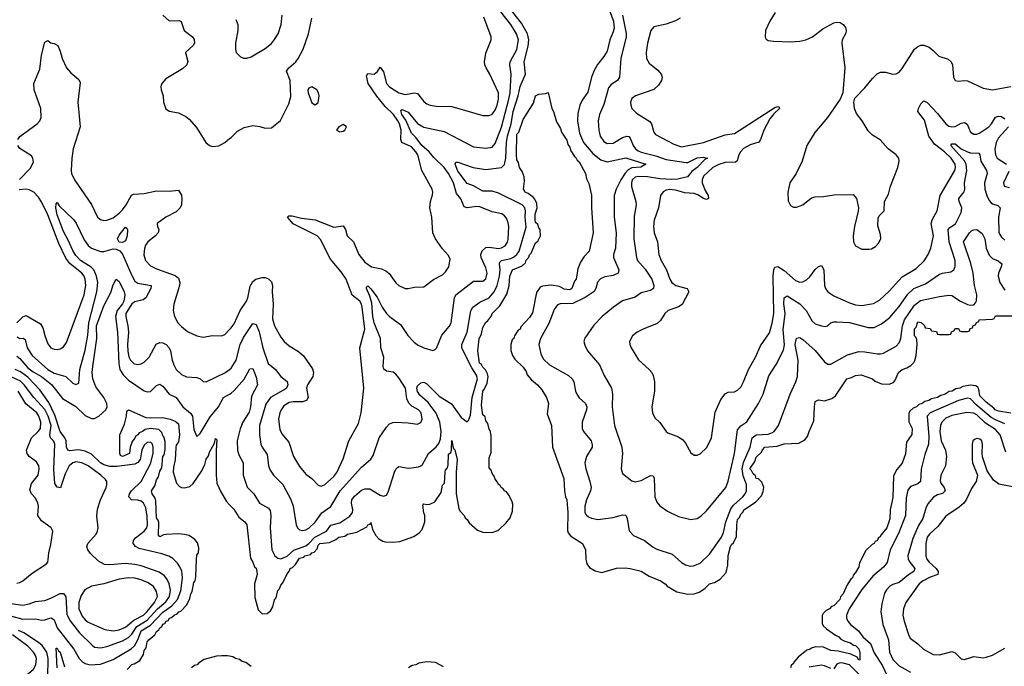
# Model space of a CAD drawing. Header units: inches. Extents: x 1682530 to 1839546, y 640742 to 791647.
# Tile 361 of 656: x 1738649 to 1744987, y 724400 to 728560. Entities that reach past the tile are written whole.
import ezdxf

# ---------------------------------------------------------------- set-up
doc = ezdxf.new("R2010")
doc.units = ezdxf.units.IN
doc.header["$MEASUREMENT"] = 0
doc.layers.add('B7732', color=7, linetype='Continuous')
doc.layers.add('B7742', color=7, linetype='Continuous')

msp = doc.modelspace()

# ---------------------------------------------------------------- linework, layer by layer
at = {"layer": 'B7732', "color": 5}
for points, elevation in [([(1739569.2, 728589.2), (1739610, 728552), (1739675.6, 728555.6), (1739687.9, 728547.9), (1739708.3, 728490), (1739761.3, 728450), (1739772.3, 728432.3), (1739773.1, 728410), (1739764.9, 728395.1), (1739716, 728350), (1739730.3, 728290.3), (1739724, 728270), (1739696.7, 728243.3), (1739590, 728179.7), (1739564.4, 728150), (1739557.3, 728130), (1739559, 728110), (1739571.7, 728070), (1739574.4, 728030), (1739590, 727986), (1739610, 727970.8), (1739670, 727961.3), (1739717.5, 727937.5), (1739740.4, 727920.4), (1739786.9, 727866.9), (1739846, 727770), (1739870, 727751.8), (1739890, 727744.4), (1739930, 727748.8), (1739969.2, 727770), (1740000, 727794.9)], 620), ([(1738637.1, 727790), (1738650, 727808), (1738760.4, 727890), (1738778.9, 727910), (1738786.6, 727930), (1738784.8, 727990), (1738741.7, 728110), (1738739.5, 728150), (1738778.7, 728241.3), (1738790, 728331.3), (1738810, 728416), (1738830, 728426.8), (1738850, 728410.6), (1738870, 728406.8), (1738893.4, 728393.4), (1738910, 728358), (1738923.1, 728310), (1738950.2, 728250.2), (1738978.3, 728218.3), (1739030, 728174.9), (1739037.1, 728157.1), (1739024, 728030), (1739037.6, 727870), (1738992.5, 727730), (1738983.9, 727670), (1738979.7, 727590), (1738982.8, 727570), (1739001.3, 727530), (1739110.9, 727370.9), (1739150, 727290.4), (1739170, 727273.7), (1739190, 727269.1), (1739210.3, 727270.3), (1739250, 727286.4), (1739290, 727315.6), (1739310, 727337.2), (1739334.6, 727370), (1739369.4, 727430.6), (1739382.1, 727437.9), (1739450, 727441.1), (1739530, 727459.8), (1739610, 727456), (1739670, 727463.7), (1739690, 727430.5), (1739692.8, 727410), (1739690.6, 727370), (1739682.1, 727350), (1739656, 727324), (1739588.5, 727290), (1739534, 727250), (1739535.5, 727230), (1739544.4, 727210), (1739541.1, 727190), (1739523.6, 727170), (1739473, 727130), (1739457.8, 727110), (1739451.3, 727088.7), (1739448.3, 727048.3), (1739459.3, 727010), (1739490, 726975.6), (1739530, 726956.6), (1739650, 726915.4), (1739670, 726897.4), (1739678.6, 726870), (1739678.2, 726850), (1739641.3, 726730), (1739637.5, 726690), (1739645.1, 726650), (1739666.7, 726610), (1739690, 726585.4), (1739730, 726555.2), (1739790, 726527), (1739830, 726518), (1739890, 726528.9), (1739950, 726526.7), (1739970, 726535.8), (1740000, 726566.6)], 580), ([(1738647.8, 727532.2), (1738716.9, 727603.1), (1738737.3, 727642.7), (1738734.2, 727670), (1738723.9, 727683.9), (1738650, 727732.1), (1738637.3, 727750)], 580), ([(1738630.3, 726609.7), (1738670, 726648.4), (1738690, 726657.6), (1738783.1, 726603.1), (1738797.2, 726577.2), (1738810, 726527.7), (1738830, 726475.5), (1738850, 726448.9), (1738870, 726439.6), (1738890, 726437.4), (1738910, 726441.7), (1738930, 726454.4), (1738950, 726483), (1739063.4, 726790), (1739074.1, 726850), (1739070.6, 726890.6), (1739063.2, 726910), (1739048.4, 726930), (1738972.1, 726992.1), (1738945.8, 727025.8), (1738901.3, 727121.3), (1738830, 727305.6), (1738790, 727388.8), (1738770, 727419.3), (1738739.7, 727450), (1738710, 727465.8), (1738690, 727469.8), (1738645.4, 727465.4)], 580), ([(1738630, 726520.4), (1738650, 726509.6), (1738671.5, 726511.5), (1738683, 726503), (1738697.5, 726450), (1738730, 726398.8), (1738830, 726310.6), (1738870, 726285.4), (1738945.5, 726265.5), (1738990, 726222.4), (1739010, 726213), (1739030, 726221), (1739036.3, 726310), (1739070, 726434.4), (1739086.7, 726530), (1739094.1, 726610), (1739146.3, 726810), (1739151.3, 726870), (1739144.1, 726910), (1739126.9, 726950), (1739108, 726968), (1739039.5, 727010), (1739010, 727043.2), (1738990, 727076.2), (1738961.5, 727141.5), (1738930, 727198.5), (1738890, 727305.1), (1738881, 727350), (1738884.4, 727375.6), (1738890, 727384), (1738903.1, 727363.1), (1738995, 727275), (1739011.3, 727251.3), (1739064.1, 727144.1), (1739090, 727107.5), (1739110.2, 727090), (1739170, 727069.6), (1739190, 727069.1), (1739250, 727085.7), (1739270, 727084), (1739293, 727073), (1739311, 727051), (1739370, 726913.4), (1739390, 726878.5), (1739410, 726866.1), (1739494.9, 726850), (1739493.5, 726830), (1739460.2, 726770), (1739442.7, 726757.3), (1739390, 726745.7), (1739370, 726731.5), (1739332.8, 726670), (1739331.9, 726650), (1739345.2, 726590), (1739348.6, 726550), (1739342.1, 726470), (1739344.7, 726424.7), (1739352.2, 726392.2), (1739362.5, 726370), (1739386.2, 726346.2), (1739410, 726341.5), (1739430, 726346), (1739450, 726357.8), (1739481.3, 726390), (1739526.7, 726473.3), (1739550, 726483.6), (1739570, 726480.7), (1739590.7, 726470.7), (1739611.1, 726450), (1739619.8, 726430), (1739629.5, 726370), (1739640, 726340), (1739656.9, 726310), (1739690, 726276.9), (1739722.9, 726262.9), (1739790, 726258.8), (1739810.5, 726250), (1739830, 726232.7), (1739850, 726230.4), (1739970, 726287.6), (1740000, 726310.2)], 560), ([(1738630, 726395.3), (1738650, 726379.6), (1738700.8, 726320.8), (1738735.1, 726295.1), (1738790, 726264.2), (1738853.4, 726213.4), (1738923.8, 726123.8), (1739010, 726071.5), (1739070, 726013.9), (1739110, 725993.7), (1739130, 725995.1), (1739158.4, 726010), (1739202.9, 726050), (1739212.3, 726070), (1739209.4, 726090), (1739190, 726129), (1739138.7, 726198.7), (1739119.6, 726250), (1739116.1, 726290), (1739118.8, 726330), (1739145.9, 726510), (1739144.2, 726590), (1739190, 726719.7), (1739234.7, 726805.3), (1739250, 726854.8), (1739270, 726890.8), (1739290, 726876.3), (1739322.3, 726810), (1739326.3, 726790), (1739319, 726750), (1739310, 726732), (1739276.5, 726690), (1739266.5, 726650), (1739278.5, 726550), (1739287.7, 726347.7), (1739294, 726310), (1739315.8, 726275.8), (1739350, 726241.5), (1739450, 726172.7), (1739470, 726166), (1739490, 726167.4), (1739530, 726207.2), (1739550, 726215.6), (1739570, 726203.2), (1739610, 726151.1), (1739656.5, 726130), (1739698.1, 726070), (1739747.7, 726027.7), (1739761.1, 726010), (1739770, 725924), (1739790, 725878.4), (1739810, 725897.7), (1739875.8, 726004.2), (1739928.6, 726070), (1739961.6, 726130), (1740000, 726151.3)], 540), ([(1738590, 724725.7), (1738670, 724703.2), (1738750, 724706.3), (1738790, 724696.6), (1738810, 724698.1), (1738850, 724712.1), (1738855.8, 724710), (1738870, 724698), (1738890, 724646.5), (1738996.4, 724510), (1739030.9, 724450.9), (1739050, 724430.2), (1739070, 724418.4), (1739100.7, 724410), (1739170, 724413), (1739250, 724442.7), (1739367.2, 724512.8), (1739387.6, 724532.4), (1739409.4, 724570), (1739431.6, 724628.4), (1739490, 724664), (1739570, 724749), (1739627.7, 724790), (1739665.4, 724830), (1739685.1, 724885.1), (1739697.8, 724970), (1739691.6, 725011.6), (1739679.8, 725039.8), (1739664.1, 725064.1), (1739634.1, 725094.1), (1739608.1, 725108.1), (1739563.1, 725123.1), (1739417.7, 725157.7), (1739395, 725170), (1739379, 725190), (1739380.6, 725210), (1739393.4, 725226.6), (1739451, 725270), (1739466.2, 725290), (1739471.9, 725310), (1739470, 725367), (1739460, 725420), (1739444.7, 725450), (1739430, 725461.7), (1739410, 725468), (1739368, 725470), (1739350.6, 725490), (1739356.4, 725510), (1739369.3, 725530), (1739430.5, 725590), (1739490, 725702.8), (1739508.1, 725770), (1739508.9, 725808.9), (1739502.9, 725830), (1739490, 725842.4), (1739470, 725839.4), (1739450, 725823.2), (1739434.6, 725790), (1739425.1, 725730), (1739409.6, 725710.4), (1739390, 725700.9), (1739274.6, 725685.4), (1739230, 725686.5), (1739190, 725697.1), (1739169, 725709), (1739110, 725765.3), (1739070, 725783.4), (1739027, 725793), (1738970, 725786.2), (1738957.6, 725790), (1738950.5, 725810.5), (1738948.6, 725850), (1738939.1, 725870), (1738908.3, 725910), (1738875.9, 726015.9), (1738836.6, 726096.6), (1738778.4, 726178.4), (1738700.2, 726260.2), (1738654.7, 726294.7), (1738618.9, 726310)], 540), ([(1738532.5, 724812.5), (1738670, 724793.6), (1738710, 724801.4), (1738750, 724815.9), (1738810, 724823.2), (1738850, 724837.8), (1738910, 724869.3), (1738930, 724869.1), (1738946.4, 724846.4), (1738952.6, 724732.6), (1738972.7, 724692.7), (1739034.4, 724614.4), (1739115.2, 724535.2), (1739130, 724524), (1739170, 724518.9), (1739210, 724528), (1739310, 724564.2), (1739350, 724585.9), (1739370, 724606.2), (1739403.3, 724656.7), (1739470, 724696.6), (1739536.8, 724770), (1739590, 724814.4), (1739613.8, 724850), (1739619.2, 724890), (1739611.4, 724931.4), (1739598.9, 724958.9), (1739581.4, 724981.4), (1739545.8, 725005.8), (1739430, 725047.4), (1739390, 725056), (1739330, 725060.5), (1739230, 725052.9), (1739195, 725055), (1739155.8, 725075.8), (1739105.2, 725125.2), (1739086.6, 725150), (1739081.1, 725170), (1739087.3, 725190), (1739140.8, 725250), (1739149.8, 725270), (1739153.1, 725290), (1739146.2, 725366.2), (1739150.6, 725410), (1739169.4, 725470.6), (1739204.6, 725550), (1739209.8, 725570), (1739208.8, 725588.8), (1739201.4, 725601.4), (1739172, 725630), (1739088.8, 725690), (1739048.5, 725708.5), (1739010, 725715.1), (1738990, 725709.5), (1738967.1, 725690), (1738942.5, 725637.5), (1738911, 725549), (1738890, 725553.6), (1738876, 725576), (1738868, 725668), (1738875.2, 725830), (1738865.4, 725850), (1738846.4, 725870), (1738842.4, 725890), (1738851.1, 725950), (1738832.3, 726010), (1738810, 726051.9), (1738739.4, 726130), (1738678.4, 726210), (1738653.8, 726233.8), (1738570, 726272.3)], 560), ([(1738630, 724935), (1738650, 724938.8), (1738670, 724949.1), (1738730, 724999.6), (1738821.7, 725058.3), (1738829.6, 725070), (1738833, 725087), (1738836.3, 725130), (1738850, 725184.7), (1738861.6, 725270), (1738852, 725290), (1738790, 725336.9), (1738766, 725370), (1738769.7, 725430), (1738765.1, 725450), (1738750, 725482), (1738724.2, 725510), (1738714.8, 725534.8), (1738724.7, 725575.3), (1738767.6, 725630), (1738774.3, 725670), (1738772.2, 725690), (1738756.6, 725716.6), (1738708.9, 725748.9), (1738696.3, 725770), (1738693.6, 725790), (1738724.6, 725870), (1738767.6, 725910), (1738782.5, 725930), (1738785.7, 725970), (1738773, 726010), (1738760.1, 726030), (1738688.4, 726088.4), (1738637.9, 726170)], 580), ([(1739340.5, 724379.5), (1739370, 724411.4), (1739384.8, 724415.2), (1739421.7, 724438.3), (1739444.7, 724475.3), (1739450, 724500.7), (1739462, 724518), (1739470, 724557.3), (1739479.5, 724570), (1739518.2, 724601.8), (1739530, 724623), (1739545.4, 724634.6), (1739550, 724647.3), (1739564.2, 724655.8), (1739570, 724671.1), (1739584.1, 724675.9), (1739592.7, 724690), (1739604.7, 724695.3), (1739612.7, 724710), (1739625.8, 724714.2), (1739642.9, 724730), (1739662.8, 724737.2), (1739673.2, 724750), (1739685.9, 724754.1), (1739724.2, 724795.8), (1739744.4, 724835.6), (1739750, 724866.8), (1739759.8, 724880.2), (1739770, 724939.1), (1739778.4, 724950), (1739783.5, 724976.5), (1739786.2, 725090), (1739790, 725114), (1739799.6, 725130), (1739801.7, 725161.7), (1739793.8, 725193.8), (1739776.6, 725216.6), (1739740.7, 725240.7), (1739708.8, 725248.8), (1739670, 725252.7), (1739591, 725249), (1739573.7, 725246.3), (1739550, 725232.7), (1739542.8, 725242.8), (1739545.3, 725325.3), (1739541, 725341), (1739530, 725353.2), (1739525, 725465), (1739521, 725481), (1739502.4, 725510), (1739497, 725530), (1739519.2, 725560.8), (1739530, 725600.7), (1739541.7, 725618.3), (1739550, 725655.5), (1739563.9, 725676.1), (1739570, 725750.6), (1739578.8, 725761.2), (1739585.5, 725794.5), (1739585.4, 725845.4), (1739577.1, 725877.1), (1739570, 725883.7), (1739564.1, 725904.1), (1739544.2, 725924.2), (1739490.2, 725929.8), (1739456.5, 725923.5), (1739438.8, 725910), (1739417.3, 725902.7), (1739410.3, 725890), (1739396.7, 725883.3), (1739390, 725867), (1739373.5, 725846.5), (1739360.5, 725810), (1739354.9, 725770), (1739311, 725750), (1739297.2, 725757.2), (1739292.7, 725770), (1739294, 725890), (1739322.5, 725957.5), (1739335.3, 726010), (1739338, 726042), (1739350, 726050.8), (1739461.7, 726001.7), (1739490, 725998), (1739570, 726000.4), (1739618, 725990), (1739650, 725977.6), (1739670, 725960.7), (1739677.6, 725890), (1739670, 725845.2), (1739656.7, 725823.3), (1739653.3, 725806.7), (1739650, 725728), (1739638.8, 725681.2), (1739637.1, 725650), (1739658.8, 725578.8), (1739677.1, 725557.1), (1739690.4, 725550.4), (1739710, 725547.3), (1739743.3, 725556.7), (1739764.9, 725575.1), (1739822, 725658), (1739841, 725699), (1739850, 725733), (1739864.8, 725755.2), (1739870, 725777.3), (1739903.3, 725836.7), (1739910, 725866), (1739918, 725858), (1739913.4, 725790), (1739912.9, 725630), (1739918.4, 725578.4), (1739943.1, 725523.1), (1739979.3, 725459.3), (1740000, 725437.9)], 520), ([(1738630.5, 724310), (1738650, 724326.2), (1738705.3, 724354.7), (1738738.1, 724381.9), (1738753.4, 724410), (1738757, 724450), (1738751.1, 724470), (1738738.3, 724490), (1738701.7, 724530), (1738602.6, 724602.6)], 560), ([(1738606.6, 724090), (1738650, 724111.5), (1738670, 724136.8), (1738702.7, 724210), (1738705.9, 724250), (1738710, 724256.9), (1738730, 724266.8), (1738770, 724265.5), (1738790, 724269.7), (1738810, 724285), (1738819.9, 724300.1), (1738830, 724330.8), (1738832.2, 724450), (1738823.3, 724490), (1738793.2, 724533.2), (1738770, 724553.4), (1738674.8, 724614.8), (1738641, 724630)], 540), ([(1738889.3, 724390), (1738884.2, 724515.8), (1738890, 724517.1), (1738899, 724499), (1738910.2, 724490), (1738937, 724397)], 520), ([(1740000, 724464.8), (1739987.3, 724467.3), (1739950, 724467.7), (1739915.6, 724464.4), (1739836.5, 724443.5), (1739798.8, 724421.2), (1739790.4, 724410), (1739774.1, 724405.9), (1739754, 724390)], 520)]:
    msp.add_lwpolyline(points, dxfattribs=dict(at, elevation=elevation))
for points, elevation in [([(1739310, 727127.3), (1739289.8, 727129.8), (1739279.2, 727150), (1739290, 727174.3), (1739330, 727224.4), (1739339, 727219), (1739343.1, 727210), (1739341.5, 727170), (1739330, 727137)], 560), ([(1739350, 724968.3), (1739290, 724961.5), (1739190, 724930.4), (1739110, 724914.7), (1739068.4, 724891.6), (1739044, 724856), (1739030.1, 724810), (1739029.7, 724769.7), (1739050, 724722.3), (1739070, 724699.3), (1739090, 724685), (1739197.4, 724637.4), (1739250, 724628.8), (1739290, 724634.9), (1739330, 724650.9), (1739384.2, 724695.8), (1739445.7, 724730), (1739470, 724752.5), (1739516.4, 724810), (1739536.1, 724850), (1739530, 724882.3), (1739510, 724913.2), (1739476.6, 724936.6), (1739430, 724956.1), (1739390, 724966.1)], 580)]:
    msp.add_lwpolyline(points, close=True, dxfattribs=dict(at, elevation=elevation))
at = {"layer": 'B7742', "color": 5}
for points, elevation in [([(1740000, 726151.3), (1740010, 726156.8), (1740030, 726173.6), (1740093.3, 726246.7), (1740130, 726313), (1740150, 726315.5), (1740170, 726259.3), (1740178.9, 726210), (1740141.6, 726138.4), (1740135, 726070), (1740125.5, 726034.5), (1740085.8, 725970), (1740067.7, 725927.7), (1740049.4, 725850), (1740051.8, 725790), (1740060.1, 725760.1), (1740087.6, 725710), (1740087, 725630), (1740112.9, 725552.9), (1740155.8, 725510), (1740192.4, 725450), (1740250, 725417.7), (1740262, 725402), (1740265.2, 725370), (1740260.1, 725290), (1740271.2, 725150), (1740291.6, 725110), (1740310, 725095.5), (1740330, 725091.9), (1740370, 725109.6), (1740413.4, 725146.6), (1740490, 725175.7), (1740510, 725189.5), (1740549.5, 725230.5), (1740624, 725270), (1740651.8, 725308.2), (1740710, 725323.8), (1740773.6, 725366.4), (1740790.7, 725390), (1740793.4, 725406.6), (1740785.7, 725450), (1740787.9, 725470), (1740805.1, 725494.9), (1740850, 725532.9), (1740870, 725542), (1740901.7, 725541.7), (1740970, 725502), (1740990, 725494.9), (1741010, 725500.7), (1741020.1, 725519.9), (1741061.6, 725650), (1741070, 725668.4), (1741080.9, 725679.1), (1741090, 725684.9), (1741150, 725675.8), (1741170, 725677.2), (1741215.6, 725684.4), (1741230.7, 725689.3), (1741241.1, 725698.9), (1741280.4, 725770), (1741330, 725812.1), (1741346.3, 725833.7), (1741357, 725863), (1741362.6, 725910), (1741354.2, 725970), (1741330, 726028.4), (1741278, 726098), (1741223.9, 726143.9), (1741209, 726169), (1741205.6, 726190), (1741210, 726204.1), (1741230, 726223.8), (1741250, 726229.1), (1741270, 726217.6), (1741350, 726137.1), (1741428.6, 726088.6), (1741490, 726001.1), (1741530, 725972.7), (1741538.9, 725981.1), (1741550, 726014.8), (1741560.8, 726130), (1741594.8, 726250), (1741590, 726272.6), (1741559.3, 726319.3), (1741503.8, 726430), (1741495.7, 726450), (1741495.2, 726470), (1741530.3, 726550), (1741552.3, 726687.7), (1741566.5, 726710), (1741610, 726742.8), (1741670, 726771.6), (1741703.1, 726810), (1741722.3, 726850), (1741738.3, 726910), (1741742.6, 726950), (1741736.4, 726990), (1741740.5, 726999.5), (1741749.9, 727010.1), (1741810, 727023.3), (1741828.1, 727031.9), (1741850, 727048.8), (1741863, 727070), (1741910, 727224.9), (1741901.9, 727290), (1741905.8, 727330), (1741900.9, 727350), (1741883.4, 727370), (1741730, 727444.8), (1741690, 727456.7), (1741630, 727457.4), (1741570.9, 727490.9), (1741530, 727506.9), (1741470, 727586.3), (1741451.5, 727630), (1741456.5, 727643.5), (1741470, 727644.6), (1741568.9, 727608.9), (1741650, 727595.6), (1741750, 727608.3), (1741770, 727628.9), (1741778.5, 727670), (1741781.8, 727770), (1741787.9, 727810), (1741812.1, 727890), (1741825.6, 727970), (1741857.9, 728070), (1741871, 728130), (1741905.4, 728210), (1741895.9, 728290), (1741921.9, 728390), (1741926.7, 728430), (1741918.1, 728470), (1741878.3, 728538.3), (1741798.9, 728638.9)], 540), ([(1740000, 726310.2), (1740010, 726317.8), (1740042.5, 726370), (1740068.1, 726470), (1740090, 726516.5), (1740150, 726605.2), (1740170, 726598.3), (1740191, 726551), (1740214.2, 726450), (1740249.2, 726349.2), (1740295.8, 726310), (1740330, 726264.2), (1740370, 726232.9), (1740375.3, 726210), (1740367.3, 726190), (1740357.3, 726182.7), (1740263.9, 726130), (1740234, 726086), (1740193.4, 725950), (1740192.8, 725890), (1740201.3, 725830), (1740209.4, 725810), (1740242.3, 725762.3), (1740250.2, 725690.2), (1740261.2, 725661.2), (1740282.3, 725630), (1740343.1, 725570), (1740393.8, 725473.8), (1740409.3, 725429.3), (1740427.9, 725310), (1740438, 725290), (1740450, 725278.9), (1740470, 725273.4), (1740490, 725278), (1740510, 725289.4), (1740550, 725328), (1740593.6, 725386.4), (1740652.5, 725427.5), (1740711.6, 725530), (1740850, 725680.7), (1740910, 725731.8), (1740924.5, 725755.5), (1740963.7, 725870), (1741010, 725939.6), (1741030, 725960.2), (1741050, 725969.1), (1741070, 725971.4), (1741150, 725967.4), (1741210, 725957), (1741231.9, 725968.1), (1741239.8, 725990), (1741233.5, 726030), (1741215.1, 726050), (1741173.4, 726073.4), (1741153.4, 726093.4), (1741141.6, 726121.6), (1741132.2, 726190), (1741090, 726256.8), (1741070, 726280.5), (1741052, 726292), (1741010, 726299.1), (1740991.9, 726311.9), (1740988.1, 726330), (1740993.7, 726390), (1740973.9, 726450), (1740972.2, 726510), (1740929.9, 726610), (1740922.2, 726650), (1740915.6, 726735.6), (1740901.9, 726781.9), (1740880.4, 726830), (1740880.7, 726839.3), (1740890, 726848), (1740910, 726828.5), (1740950, 726775.2), (1740982, 726710), (1741009.6, 726670), (1741030, 726649.6), (1741099.5, 726599.5), (1741148.3, 726528.3), (1741186.8, 726486.8), (1741210, 726468.6), (1741250.7, 726449.3), (1741307.7, 726432.3), (1741322.7, 726437.3), (1741332.3, 726447.7), (1741366, 726530), (1741414.5, 726585.5), (1741427, 726610), (1741447.9, 726770), (1741456.8, 726790), (1741570, 726877.2), (1741630, 726878), (1741650, 726892.4), (1741658.4, 726930), (1741650, 726964.2), (1741619.6, 727030), (1741618.1, 727050), (1741626, 727074), (1741650, 727094.6), (1741670, 727097.4), (1741730, 727088.7), (1741750, 727092.9), (1741774.3, 727105.7), (1741790, 727128.8), (1741793.7, 727146.3), (1741796.5, 727230), (1741793.6, 727253.6), (1741782.8, 727282.8), (1741770, 727299.2), (1741751.6, 727311.6), (1741690, 727323.7), (1741610, 727356.3), (1741590, 727358.7), (1741530, 727350.7), (1741510, 727356.4), (1741488.4, 727408.4), (1741461.7, 727441.7), (1741441.1, 727510), (1741410, 727571.1), (1741381, 727610), (1741313.8, 727673.8), (1741285.3, 727710), (1741237, 727750), (1741200.4, 727800.4), (1741170.8, 727830), (1741134.9, 727914.9), (1741108.7, 727950), (1741103.1, 727976.9), (1741110, 727982), (1741150, 727965.1), (1741210, 727892.7), (1741250, 727869.2), (1741380.5, 727840.5), (1741570, 727743), (1741650, 727732.9), (1741690, 727740.7), (1741710, 727763.9), (1741750, 727868.3), (1741798, 728050), (1741805.6, 728090), (1741813.1, 728210), (1741803.4, 728270), (1741806, 728290), (1741850, 728369.1), (1741859, 728430), (1741847.6, 728470), (1741810.4, 728530), (1741746.4, 728610)], 560), ([(1740041.1, 728561.1), (1740052.7, 728530), (1740052.7, 728490), (1740037.6, 728410), (1740037.1, 728370), (1740043, 728350), (1740070, 728322), (1740090, 728313.4), (1740110, 728313.4), (1740138.3, 728321.7), (1740230, 728374.4), (1740270, 728408.2), (1740290, 728433), (1740312.1, 728470), (1740331.5, 728528.5), (1740337.4, 728590)], 640), ([(1742440.9, 728630), (1742471.9, 728550), (1742474.6, 728505.4), (1742470, 728482.3), (1742447.8, 728430), (1742430, 728358.7), (1742410, 728323.5), (1742367.9, 728272.1), (1742346.1, 728233.9), (1742329.2, 728190.8), (1742306.7, 728093.3), (1742270, 728041.5), (1742255.5, 728010), (1742242.4, 727957.6), (1742240.4, 727910), (1742251.9, 727830), (1742278.6, 727770), (1742339.1, 727699.1), (1742390, 727657.6), (1742430, 727645.7), (1742550, 727670.6), (1742678.4, 727630), (1742648.1, 727611.9), (1742590, 727607), (1742564.9, 727595.1), (1742546.1, 727573.9), (1742518.9, 727530), (1742488.8, 727470), (1742476, 727430), (1742475.6, 727290), (1742489.1, 727190), (1742485, 727090), (1742472.1, 727050), (1742471.6, 727030), (1742505.4, 726950), (1742501.7, 726930), (1742470, 726914.5), (1742415.1, 726904.9), (1742387.1, 726892.9), (1742369.2, 726870.8), (1742357.8, 726830), (1742347.9, 726812.1), (1742287.9, 726772.1), (1742210, 726734.7), (1742128.8, 726731.2), (1742110, 726724.7), (1742090, 726695.1), (1742054.9, 726605.1), (1742001.1, 726510), (1741991.6, 726470), (1742002.7, 726410), (1742018.4, 726378.4), (1742060.1, 726340.1), (1742181.3, 726270), (1742204.9, 726250), (1742215.8, 726230), (1742226.2, 726170), (1742234.9, 726150), (1742250, 726127.4), (1742290.3, 726090), (1742300.2, 726070), (1742298.5, 726050), (1742270.3, 725970.3), (1742270.2, 725930.2), (1742278.3, 725910), (1742326.5, 725850), (1742334, 725826), (1742333.1, 725810), (1742296.5, 725750), (1742287.5, 725710), (1742293, 725670), (1742319.3, 725590), (1742326.7, 725550), (1742323.8, 725530), (1742298.4, 725470), (1742287, 725430), (1742287.5, 725390), (1742295.4, 725375.4), (1742310, 725361.8), (1742330, 725352.2), (1742370, 725344.5), (1742470, 725358.3), (1742530, 725374), (1742550, 725371.6), (1742559.7, 725350), (1742571.9, 725271.9), (1742600.9, 725240.9), (1742670, 725209.1), (1742725.9, 725165.9), (1742750, 725152.6), (1742850, 725122), (1742910, 725068.9), (1742933.9, 725053.9), (1742965.1, 725045.1), (1742985.5, 725045.5), (1743030, 725062.8), (1743090, 725122), (1743166.8, 725230), (1743179.6, 725260.4), (1743194.8, 725330), (1743227, 725413), (1743243.5, 725436.5), (1743303.1, 725490), (1743318.7, 725510), (1743327.2, 725530), (1743328.2, 725570), (1743306, 725626), (1743298.5, 725670), (1743308.6, 725711.4), (1743351.3, 725810), (1743363.2, 725870), (1743390, 725888.6), (1743466.1, 725893.9), (1743490, 725902), (1743504.7, 725910), (1743532.8, 725950), (1743607.6, 726150), (1743645, 726230), (1743655.7, 726264.3), (1743660.4, 726370), (1743641, 726470), (1743650, 726512.2), (1743670, 726515.5), (1743690, 726502), (1743770, 726431.1), (1743830, 726358.3), (1743850, 726344.6), (1743870, 726343.6), (1743977, 726403), (1744050, 726425.6), (1744090, 726424.3), (1744170, 726411.1), (1744190, 726410.2), (1744210, 726415.5), (1744290, 726460.7), (1744310, 726480.3), (1744320.8, 726510), (1744331.3, 726590), (1744343.7, 726630), (1744410, 726723.4), (1744447.1, 726752.9), (1744570, 726780.1), (1744630, 726788.5), (1744650, 726786.6), (1744705.1, 726750), (1744750, 726727.5), (1744770, 726723.3), (1744790, 726726.1), (1744801.5, 726738.5), (1744807.8, 726752.2), (1744809.2, 726790), (1744794.6, 726850), (1744786.9, 726930), (1744772.2, 726992.2), (1744725, 727130), (1744762.1, 727190), (1744777, 727203), (1744790, 727209.3), (1744810, 727209.7), (1744844.6, 727184.6), (1744862.6, 727150), (1744870.3, 727090.3), (1744890, 727045.9), (1744910, 727023.7), (1744947.8, 727007.8), (1744970.1, 726990.1), (1744967.1, 726970), (1744950.1, 726930), (1744948.2, 726910), (1744958, 726870), (1744990, 726820.1)], 540), ([(1742530.1, 728589.9), (1742552.3, 728472.3), (1742552.8, 728450), (1742519.1, 728310), (1742510.2, 728190), (1742498, 728170), (1742456.7, 728143.3), (1742439, 728121), (1742410, 728014), (1742381.3, 727950), (1742373, 727910), (1742375.9, 727850), (1742386.3, 727810), (1742410, 727775.8), (1742430, 727764.6), (1742470, 727765.7), (1742530, 727802.9), (1742558, 727810), (1742570, 727807.9), (1742577.9, 727797.9), (1742596.9, 727750), (1742612.5, 727730), (1742630, 727716.8), (1742650, 727707.1), (1742744.5, 727684.5), (1742810, 727660.8), (1742939, 727641), (1742950, 727641.6), (1743010, 727671.8), (1743050, 727676.5), (1743077.3, 727670), (1743058.2, 727661.8), (1743010.7, 727610), (1742975.5, 727584.5), (1742947.7, 727550), (1742885, 727535), (1742847.4, 727532.6), (1742770, 727536.5), (1742690, 727549.6), (1742630, 727551.2), (1742610, 727546.2), (1742592.1, 727530), (1742586.2, 727510), (1742586.1, 727486.1), (1742615.8, 727390), (1742617.3, 727370), (1742604.5, 727295.5), (1742603, 727150), (1742619.7, 727030), (1742626.8, 727010), (1742674.5, 726954.5), (1742717.8, 726890), (1742731.1, 726850), (1742728.9, 726831.1), (1742710, 726818.3), (1742650, 726803.5), (1742610, 726775.1), (1742530, 726752.1), (1742470.3, 726710), (1742398, 726650), (1742344.2, 726595.8), (1742287.7, 726512.3), (1742281.3, 726490), (1742286.3, 726466.3), (1742303.1, 726430), (1742380.5, 726340.5), (1742410.3, 726270), (1742458.7, 726190), (1742464.4, 726150), (1742462.3, 726070), (1742476.9, 725950), (1742525.6, 725810), (1742528.2, 725770), (1742521.1, 725670), (1742530, 725640.7), (1742590, 725592.4), (1742610, 725585.8), (1742650, 725595.2), (1742710, 725627), (1742725.8, 725625.8), (1742733.8, 725610), (1742737.1, 725490), (1742750, 725456.4), (1742770, 725433.4), (1742818.2, 725398.2), (1742890, 725364.4), (1742970, 725344.6), (1743009.8, 725350.2), (1743034.5, 725365.5), (1743070, 725399.5), (1743195.4, 725550), (1743209.9, 725590.1), (1743249.8, 725769.8), (1743270, 725921.7), (1743290, 725946.4), (1743330, 725972.7), (1743404.7, 726090), (1743433.9, 726150), (1743472.1, 726267.9), (1743517.8, 726342.2), (1743566.2, 726433.8), (1743571.1, 726468.9), (1743564.1, 726564.1), (1743575.7, 726670), (1743568, 726732), (1743570, 726770.3), (1743590, 726784.1), (1743671.8, 726731.8), (1743711.9, 726690), (1743750, 726620.9), (1743770, 726604.5), (1743809.6, 726590.4), (1743832.9, 726587.1), (1743849.6, 726590.4), (1743869.7, 726610.3), (1743890, 726616.9), (1743910, 726617.3), (1743990, 726611), (1744110, 726580.5), (1744150, 726579), (1744197, 726603), (1744250, 726643.8), (1744310, 726714), (1744366.1, 726793.9), (1744404.2, 726830), (1744479.4, 726860.6), (1744570, 726922.2), (1744590, 726930.2), (1744642.5, 726937.5), (1744662.9, 726950), (1744670, 726972), (1744669.8, 727010), (1744631.7, 727130), (1744625, 727210), (1744636, 727224), (1744672.2, 727247.8), (1744710, 727320.5), (1744713.6, 727350), (1744695.7, 727390), (1744694.5, 727410), (1744728.2, 727451.8), (1744732, 727470), (1744730.3, 727510), (1744746.7, 727590), (1744740.9, 727630), (1744731.3, 727651.3), (1744643.7, 727750), (1744650, 727761.1), (1744670, 727761.6), (1744709.5, 727729.5), (1744749.3, 727709.3), (1744770, 727702.9), (1744822.4, 727702.4), (1744829.4, 727690), (1744836, 727650), (1744872.8, 727590), (1744875.9, 727570), (1744859.6, 727510), (1744862.6, 727470), (1744873.8, 727430), (1744890, 727396.6), (1744902.1, 727382.1), (1744910, 727375.5), (1744945.5, 727365.5), (1744960.1, 727350), (1744950.7, 727290), (1744952.8, 727192.8), (1744958.3, 727178.3), (1744970, 727160.3), (1744990, 727142.2)], 560), ([(1743512.9, 728607.1), (1743477, 728550), (1743450.6, 728490), (1743447.1, 728447.1), (1743454.8, 728434.8), (1743467.5, 728427.5), (1743502, 728422), (1743610, 728418.9), (1743670, 728422), (1743710, 728430.2), (1743752.8, 728450), (1743819, 728501), (1743890, 728539.7), (1743910, 728545.4), (1743930, 728541.8), (1743948.7, 728528.7), (1743964.4, 728510), (1743969.1, 728490), (1743966.1, 728473.9), (1743944.2, 728430), (1743941.3, 728410), (1743960.3, 728250), (1743948.2, 728090), (1743930.5, 728050), (1743848.7, 727930), (1743766.5, 727833.5), (1743715.3, 727750), (1743684.9, 727650), (1743646.7, 727570), (1743606.3, 727510), (1743592.9, 727450), (1743594.9, 727394.9), (1743610, 727364.9), (1743630, 727354.9), (1743650, 727354), (1743690, 727368.8), (1743746.6, 727413.4), (1743770, 727421.6), (1743822.8, 727422.8), (1743890, 727432.4), (1744014.8, 727434.8), (1744036.6, 727410), (1744049.4, 727350), (1744047.3, 727327.3), (1744022, 727230), (1744013.5, 727170), (1744015.2, 727130), (1744030, 727106), (1744070, 727084.7), (1744116.8, 727083.2), (1744133.1, 727086.9), (1744158.6, 727101.4), (1744178.1, 727121.9), (1744192, 727150), (1744190, 727179), (1744173.1, 727233.1), (1744175.9, 727284.1), (1744182.4, 727297.6), (1744212.8, 727330), (1744215.4, 727390), (1744242, 727438), (1744253.8, 727490), (1744302.4, 727610), (1744311, 727651), (1744307.9, 727670), (1744290.7, 727690.7), (1744238.4, 727730), (1744187, 727787), (1744138, 727818), (1744110, 727845.1), (1744072.8, 727910), (1744035.9, 727955.9), (1744022, 727990), (1744018, 728030), (1744025.3, 728054.7), (1744090, 728122), (1744137.9, 728182.1), (1744168.4, 728211.6), (1744190, 728222.1), (1744222.8, 728222.8), (1744270, 728210.2), (1744290, 728211.6), (1744310, 728223.1), (1744330, 728245.3), (1744410, 728370.4), (1744430, 728388.8), (1744450, 728396), (1744470, 728395.6), (1744502.9, 728382.9), (1744530, 728362.6), (1744565.1, 728325.1), (1744625.3, 728305.3), (1744645, 728290), (1744653.1, 728270), (1744660.2, 728190), (1744670, 728169.1), (1744690, 728164.6), (1744730, 728168.9), (1744750, 728166.4), (1744850, 728120.1), (1744910, 728109.2), (1745030, 728129.6)], 620), ([(1740000, 726566.6), (1740010, 726576.9), (1740030, 726604.4), (1740067.9, 726690), (1740109.8, 726750), (1740118.3, 726770), (1740133.3, 726846.7), (1740150, 726875.6), (1740169.3, 726890.7), (1740210, 726901.3), (1740230, 726900.5), (1740250, 726892.4), (1740270, 726873.4), (1740276.3, 726850), (1740273.4, 726810), (1740280.1, 726730), (1740276.5, 726636.5), (1740290, 726590.4), (1740330, 726518), (1740351.5, 726490), (1740382.7, 726462.7), (1740444.4, 726424.4), (1740476.7, 726396.7), (1740534.1, 726314.1), (1740540.9, 726290), (1740535.7, 726264.3), (1740501.5, 726210), (1740495.5, 726190), (1740505.1, 726130), (1740496.1, 726110), (1740470, 726102.4), (1740410, 726102.2), (1740383.2, 726096.8), (1740350, 726075), (1740332, 726050), (1740322.9, 726030), (1740314.8, 725990), (1740322.6, 725922.6), (1740335.6, 725895.6), (1740381.5, 725841.5), (1740411.9, 725750), (1740450, 725685.8), (1740490, 725636.5), (1740528.9, 725608.9), (1740570, 725566), (1740590, 725559.6), (1740610, 725567.1), (1740670, 725621.7), (1740690, 725646.4), (1740730, 725734.4), (1740768.3, 725851.7), (1740830, 725961.6), (1740846.2, 726030), (1740864.8, 726190), (1740839, 726450), (1740869.9, 726570.1), (1740853.7, 726710), (1740849.3, 726730), (1740838.1, 726750), (1740788.8, 726788.8), (1740749.9, 726889.9), (1740717.3, 726937.3), (1740650, 727019.7), (1740586, 727146), (1740562.7, 727170), (1740410, 727247.6), (1740371.8, 727290), (1740382.2, 727297.8), (1740402, 727298), (1740463.9, 727283.9), (1740550, 727273.1), (1740670, 727224.9), (1740730, 727233.7), (1740746, 727210), (1740757.3, 727170), (1740796.9, 727130), (1740831.8, 727050), (1740870, 726999.7), (1740912.7, 726970), (1740978.3, 726958.3), (1741005.5, 726945.5), (1741026.8, 726926.8), (1741070, 726868), (1741090.3, 726850.3), (1741130, 726830.4), (1741150, 726830.4), (1741190, 726840.4), (1741250, 726842), (1741312.2, 726887.8), (1741370, 726919.5), (1741390, 726937.1), (1741412.3, 726970), (1741419.8, 727019.8), (1741410, 727043.7), (1741370, 727085.1), (1741325.7, 727150), (1741308.9, 727188.9), (1741301.7, 727290), (1741289.7, 727350), (1741292.3, 727390), (1741306.7, 727433.3), (1741308.7, 727450), (1741303.8, 727470), (1741238.5, 727590), (1741211.3, 727690), (1741198.8, 727710), (1741170, 727742.3), (1741107.7, 727770), (1741102.4, 727790), (1741105.4, 727850), (1741094.5, 727890), (1741083.8, 727910), (1741055.3, 727950), (1741001.6, 728001.6), (1740948.8, 728068.8), (1740892.4, 728150), (1740881, 728199), (1740890, 728213.8), (1740931.1, 728210), (1740952.9, 728227.1), (1740970, 728254.9), (1740990, 728225.5), (1741010.1, 728150), (1741030, 728127.9), (1741090.4, 728090), (1741130, 728078.7), (1741190, 728090.2), (1741210, 728085.8), (1741250, 728034.9), (1741270, 728018.9), (1741291.3, 728011.3), (1741330, 728004.9), (1741430, 728002.6), (1741630, 727943.2), (1741670, 727944.2), (1741690, 727953.2), (1741710, 727977.6), (1741723.4, 728010), (1741732, 728050), (1741730.9, 728090), (1741675.2, 728210), (1741651.6, 728250), (1741642.9, 728270), (1741640.7, 728290), (1741650, 728344.9), (1741684.5, 728430), (1741682.8, 728450), (1741636.6, 728576.6)], 580), ([(1740000, 727794.9), (1740010, 727803), (1740050, 727843.6), (1740092.9, 727867.1), (1740150, 727879.1), (1740194, 727874), (1740230, 727863), (1740270, 727864), (1740328.1, 727911.9), (1740381.7, 728018.3), (1740394.6, 728065.4), (1740390.6, 728170), (1740366.6, 728230), (1740380.9, 728250), (1740426.2, 728290), (1740442.3, 728310), (1740473.6, 728370), (1740508.4, 728470), (1740530, 728570.7)], 620), ([(1742900.5, 728570), (1742870, 728553.1), (1742810, 728530.9), (1742730, 728514), (1742712.1, 728490), (1742689.4, 728409.4), (1742681.7, 728350), (1742684.6, 728310), (1742700.4, 728280.4), (1742755.9, 728235.9), (1742778.4, 728210), (1742784.2, 728190), (1742781.2, 728170), (1742761.6, 728138.4), (1742730, 728111.9), (1742613, 728070), (1742590, 728052.6), (1742580.8, 728030), (1742582.4, 728010), (1742590.3, 727990), (1742618.6, 727958.6), (1742704.5, 727904.5), (1742715.2, 727890), (1742730, 727836.3), (1742741.7, 727821.7), (1742859.5, 727759.5), (1742910, 727743.1), (1743050, 727770.8), (1743190, 727819.5), (1743250, 727828.3), (1743510, 727995), (1743530, 728002.6), (1743538.2, 727998.2), (1743540.9, 727990), (1743504.4, 727955.6), (1743477.4, 727922.6), (1743438.1, 727850), (1743418.5, 727790), (1743407.5, 727772.5), (1743350, 727755.7), (1743308.5, 727731.5), (1743287.9, 727710), (1743277.6, 727690), (1743268.3, 727651.7), (1743257.1, 727642.9), (1743190, 727642.3), (1743150, 727628.8), (1743110, 727609.9), (1743050, 727553.2), (1743041, 727530), (1743042.9, 727510), (1743060.7, 727460.7), (1743080.2, 727430), (1743082.3, 727410), (1743070, 727402.9), (1743050, 727409.2), (1743013.4, 727433.4), (1742990, 727441.3), (1742930, 727445.6), (1742870, 727462.5), (1742832.1, 727467.9), (1742810, 727463.9), (1742790, 727453.5), (1742774.5, 727430), (1742760.7, 727350), (1742733.3, 727270), (1742729, 727230), (1742733.8, 727190), (1742754.1, 727130), (1742763.7, 727050), (1742779, 727010), (1742812.6, 726950), (1742833.5, 726890), (1742846.7, 726870), (1742872.9, 726850), (1742946, 726830), (1742955.9, 726810), (1742912.6, 726727.4), (1742890, 726713.4), (1742823.7, 726690), (1742802.6, 726670), (1742774.4, 726625.6), (1742753.4, 726606.6), (1742662, 726570), (1742623.8, 726550), (1742594.5, 726525.5), (1742575.3, 726490), (1742577, 726470), (1742584.9, 726450), (1742632.5, 726372.5), (1742700.3, 726310), (1742718, 726290), (1742727.4, 726270), (1742734.6, 726230), (1742736, 726170), (1742717.6, 726070), (1742723.1, 726030), (1742737.7, 725997.7), (1742770, 725967.7), (1742810, 725910.6), (1742821.1, 725901.1), (1742890, 725877.3), (1742917.3, 725857.3), (1742935.1, 725835.1), (1742970, 725774.4), (1742990, 725758.4), (1743010, 725758.4), (1743030, 725766.7), (1743072.8, 725807.2), (1743102.4, 725870), (1743125.8, 726034.2), (1743163.3, 726116.7), (1743190, 726154), (1743210, 726163.7), (1743250, 726167), (1743270, 726177), (1743290, 726196.4), (1743309, 726231), (1743340.2, 726310), (1743385.4, 726390), (1743418.2, 726461.8), (1743475.4, 726544.6), (1743492.8, 726607.2), (1743503.4, 726670), (1743500.1, 726910), (1743503.4, 726950), (1743510, 726968.8), (1743530, 726972.8), (1743570, 726945.9), (1743642.6, 726882.6), (1743670, 726872.1), (1743690, 726874.4), (1743714.1, 726885.9), (1743734.9, 726905.1), (1743770, 726953.6), (1743790, 726971.5), (1743810, 726979.6), (1743825.3, 726950), (1743830.2, 726850), (1743835.6, 726830), (1743850.1, 726810.1), (1743890, 726783.2), (1743990, 726738.3), (1744030, 726726.3), (1744070, 726720.5), (1744145.3, 726734.7), (1744183.7, 726756.3), (1744245.6, 726814.4), (1744330, 726906), (1744419.6, 726960.4), (1744471.6, 727008.4), (1744497.4, 727050), (1744513.6, 727090), (1744530.5, 727170), (1744516, 727250), (1744524.1, 727275.9), (1744554.6, 727330), (1744575.2, 727430), (1744668.7, 727590), (1744673.5, 727610), (1744671.1, 727630), (1744644.3, 727670), (1744601.9, 727710), (1744538.6, 727758.6), (1744501.4, 727810), (1744474, 727914), (1744429.8, 727970), (1744433.7, 727990), (1744450, 728019.6), (1744470, 728037.7), (1744490, 728026.8), (1744557.1, 727957.1), (1744610, 727890.1), (1744630, 727875.4), (1744650, 727870.1), (1744670, 727874), (1744710, 727894.7), (1744730, 727898.7), (1744748.8, 727888.8), (1744770, 727835.6), (1744790, 727823.5), (1744810, 727824.4), (1744830, 727832), (1744887.8, 727870), (1744905.5, 727890), (1744930, 727932.9), (1744950, 727939.4), (1744970, 727936.9), (1744990, 727923.5)], 580), ([(1740000, 725437.9), (1740026.8, 725410), (1740060.3, 725360.3), (1740097.3, 725330), (1740110, 725311), (1740134.9, 725094.9), (1740150, 725070.7), (1740160.7, 725040.7), (1740170, 725030.7), (1740175.8, 725010), (1740176.4, 724990), (1740160.5, 724930), (1740161.6, 724841.6), (1740184.1, 724764.1), (1740210, 724737.3), (1740240.9, 724739.1), (1740263.3, 724756.7), (1740277.7, 724782.3), (1740290, 724826.8), (1740299.5, 724840.5), (1740310, 724887.3), (1740321.7, 724898.3), (1740330, 724922.8), (1740343.1, 724936.9), (1740370, 724995.5), (1740385.3, 725014.7), (1740389, 725030), (1740404.5, 725035.5), (1740425, 725055), (1740450, 725094.7), (1740478.2, 725101.8), (1740485.1, 725110), (1740521.7, 725118.3), (1740529.7, 725130), (1740545.2, 725134.8), (1740563.3, 725156.7), (1740570, 725178.7), (1740581.3, 725190), (1740644.1, 725195.9), (1740684.4, 725215.6), (1740702.7, 725230), (1740741.7, 725238.3), (1740759.3, 725250), (1740818, 725262), (1740882.4, 725297.6), (1740890, 725310.4), (1740904.8, 725315.2), (1740910, 725324.7), (1740920.9, 725280.9), (1740942.4, 725242.4), (1740960.7, 725220.7), (1740985.5, 725205.5), (1741001.6, 725201.6), (1741050, 725198.4), (1741096.6, 725203.4), (1741185.6, 725234.4), (1741220.9, 725259.1), (1741239.6, 725280.4), (1741257.2, 725330), (1741257.2, 725370), (1741250, 725388), (1741243.3, 725436.7), (1741250, 725446), (1741270, 725440.7), (1741290, 725442.8), (1741321.5, 725458.5), (1741360.9, 725519.1), (1741370, 725564.7), (1741382.7, 725577.3), (1741387.1, 725650), (1741390, 725661), (1741403.7, 725676.3), (1741406.7, 725693.3), (1741410, 725764.7), (1741424.1, 725775.9), (1741428.5, 725791.5), (1741430, 725852), (1741436, 725816), (1741441, 725801), (1741450, 725792), (1741464.7, 725730), (1741458.8, 725650), (1741458.8, 725510), (1741474.9, 725414.9), (1741481.1, 725401.1), (1741510, 725370.7), (1741515.9, 725355.9), (1741530, 725344.7), (1741543, 725323), (1741594.9, 725274.9), (1741630, 725262), (1741690, 725260.5), (1741726.5, 725273.5), (1741738, 725282), (1741779.1, 725320.9), (1741805.7, 725354.3), (1741821, 725399), (1741822.3, 725442.3), (1741819.1, 725459.1), (1741799.8, 725499.8), (1741782.7, 725522.7), (1741770, 725528.2), (1741761.3, 725541.3), (1741748.2, 725550), (1741742.7, 725562.7), (1741730, 725569.7), (1741725.5, 725585.5), (1741710, 725604.5), (1741704, 725624), (1741690, 725641.2), (1741682.9, 725662.9), (1741670, 725678), (1741670, 725741), (1741684.6, 725775.4), (1741684.8, 725884.8), (1741677.4, 725917.4), (1741670, 725926), (1741661.3, 725961.3), (1741650, 725979), (1741644.8, 726004.8), (1741630, 726019), (1741620.5, 726080.5), (1741629.2, 726169.2), (1741639.3, 726180.7), (1741658.3, 726221.7), (1741663.7, 726263.7), (1741661, 726281), (1741647.7, 726307.7), (1741630, 726325.1), (1741621.7, 726341.7), (1741608.9, 726350), (1741597, 726430), (1741607.6, 726507.6), (1741621.7, 726538.3), (1741630, 726580.7), (1741650, 726614.4), (1741659.5, 726620.5), (1741684.9, 726655.1), (1741690, 726670.3), (1741739.8, 726720.2), (1741784.9, 726795.1), (1741800.5, 726850), (1741804.8, 726910), (1741820.5, 726950), (1741883.3, 726976.7), (1741904.1, 726995.9), (1741910, 727012.2), (1741926.8, 727033.2), (1741930, 727046.8), (1741941.3, 727058.7), (1741970, 727124), (1741983.9, 727136.1), (1742001.3, 727170), (1741998.4, 727210), (1741990, 727220.9), (1741983.3, 727243.3), (1741970, 727256), (1741966.4, 727273.6), (1741966.4, 727310), (1741980.5, 727350), (1741978.3, 727378.3), (1741965.7, 727405.7), (1741956.1, 727416.1), (1741922, 727442), (1741903.7, 727450), (1741892.7, 727470), (1741899.1, 727520.9), (1741897, 727550), (1741884.4, 727584.4), (1741866.2, 727610), (1741860.5, 727640.5), (1741850, 727659.3), (1741847.1, 727692.9), (1741850, 727823), (1741862.6, 727837.4), (1741890, 727918.8), (1741957, 728023), (1741970, 728071.3), (1741990, 728082), (1742034.6, 728085.4), (1742051.3, 728091.3), (1742074.8, 727990), (1742086, 727970), (1742103.4, 727903.4), (1742130, 727861), (1742137.3, 727837.3), (1742170, 727786), (1742177.3, 727757.3), (1742190, 727741), (1742195.8, 727715.8), (1742219.9, 727679.9), (1742231.7, 727670), (1742236.7, 727656.7), (1742250, 727646), (1742290, 727571), (1742297, 727537), (1742313.4, 727506.6), (1742330, 727432), (1742330.2, 727350), (1742340.7, 727190), (1742314.4, 727070), (1742283.4, 727036.6), (1742259.9, 727000.1), (1742242.5, 726957.5), (1742230.3, 726890), (1742221.3, 726878.7), (1742204, 726830), (1742190, 726822.4), (1742152.8, 726827.2), (1742123.3, 726843.3), (1742070, 726852.7), (1742013.8, 726846.2), (1742000.2, 726839.8), (1741974.6, 726805.4), (1741950, 726675.3), (1741930, 726645.1), (1741875.2, 726584.8), (1741870.2, 726570), (1741858.3, 726561.7), (1741834.5, 726525.5), (1741830, 726509.6), (1741819.5, 726500.5), (1741811.2, 726470), (1741811.1, 726431.1), (1741820.3, 726400.3), (1741836.5, 726376.5), (1741890, 726324), (1741910, 726297.3), (1741916, 726276), (1741942.6, 726242.6), (1741982, 726210), (1742010, 726179.1), (1742039.3, 726130), (1742051.8, 726090), (1742044.9, 726024.9), (1742072, 725950), (1742079.1, 725810), (1742151.9, 725608.1), (1742156.4, 725530), (1742162, 725490), (1742170, 725471.3), (1742177.6, 725390), (1742174.4, 725274.4), (1742179.3, 725259.3), (1742197.3, 725237.3), (1742272.2, 725190), (1742290.3, 725150), (1742293.4, 725090), (1742300.3, 725060.3), (1742316.7, 725036.7), (1742353.4, 725013.4), (1742396.6, 725003.4), (1742490, 725031.8), (1742545.7, 725034.3), (1742578, 725030), (1742650, 725011.3), (1742700.2, 724980.2), (1742774, 724950), (1742804, 724930), (1742815.8, 724915.8), (1742879.9, 724879.9), (1742950, 724864.9), (1742990, 724867.3), (1743022.7, 724877.3), (1743059.7, 724900.3), (1743089.6, 724930), (1743120.5, 724939.5), (1743158.8, 724961.2), (1743197.4, 725002.6), (1743207.1, 725050), (1743210, 725112), (1743224.8, 725170), (1743230, 725183), (1743244.7, 725195.3), (1743263.9, 725236.1), (1743265, 725310), (1743270, 725344), (1743282.8, 725357.2), (1743290, 725379.1), (1743305.2, 725394.8), (1743310, 725407.3), (1743385, 725455), (1743423.3, 725496.7), (1743435.3, 725524.7), (1743439.6, 725550), (1743425.6, 725585.6), (1743405.1, 725605.1), (1743390, 725608.8), (1743384.7, 725624.7), (1743370, 725638), (1743359.8, 725659.8), (1743349.2, 725670), (1743381.7, 725718.3), (1743390, 725744.9), (1743423.3, 725776.7), (1743430, 725792.2), (1743446.3, 725810), (1743524.2, 725815.8), (1743570.9, 725830.9), (1743664.1, 725835.9), (1743703.5, 725856.5), (1743720.5, 725879.5), (1743730, 725911), (1743761, 725979), (1743764.5, 726070), (1743770, 726102.8), (1743790, 726114), (1743830, 726107.3), (1743877.7, 726122.3), (1743900.1, 726139.9), (1743973.2, 726250), (1744002.8, 726257.2), (1744030, 726271.2), (1744065.7, 726274.3), (1744138.8, 726250), (1744155.6, 726235.6), (1744196.7, 726216.7), (1744244.9, 726215.1), (1744273.6, 726226.4), (1744283, 726237), (1744306, 726290), (1744329.6, 726310), (1744360.1, 726319.9), (1744385.7, 726334.3), (1744405.6, 726354.4), (1744412, 726368), (1744420.1, 726399.9), (1744425.1, 726470), (1744422.9, 726502.9), (1744418, 726518), (1744410, 726525.2), (1744408.2, 726550), (1744410, 726571.3), (1744418.6, 726581.4), (1744430, 726616.3), (1744452, 726612), (1744472.7, 726592.7), (1744478, 726578), (1744510, 726574), (1744518, 726558), (1744550, 726554), (1744558, 726538), (1744570, 726534), (1744630, 726534), (1744642, 726538), (1744647.3, 726552.7), (1744662, 726558), (1744670, 726574), (1744692.7, 726572.7), (1744698, 726558), (1744710, 726554), (1744750, 726554), (1744762, 726558), (1744767.3, 726572.7), (1744782, 726578), (1744787.3, 726592.7), (1744802, 726598), (1744807.3, 726612.7), (1744822, 726618), (1744826, 726630), (1744910, 726634), (1744922, 726638), (1744930, 726654), (1745110, 726654)], 520), ([(1745014.3, 727870), (1744950, 727800.6), (1744935, 727770), (1744926.4, 727726.4), (1744930.8, 727690.8), (1744941.8, 727670), (1745002.2, 727630)], 580), ([(1745015.6, 727584.4), (1744980.9, 727510), (1744985.3, 727490), (1745019.7, 727479.7)], 580), ([(1745028, 726028), (1744950, 726041.3), (1744928, 726050), (1744920.5, 726060.5), (1744870, 726099.5), (1744830, 726140.7), (1744823.1, 726183.1), (1744815.8, 726195.8), (1744804, 726204), (1744770, 726209), (1744719.5, 726200.5), (1744701, 726190), (1744674.5, 726185.5), (1744650.6, 726170), (1744632.8, 726167.2), (1744606, 726150), (1744578, 726142), (1744558, 726130), (1744518.7, 726121.3), (1744501, 726110), (1744475.8, 726104.2), (1744458.8, 726090), (1744436, 726084), (1744422.8, 726070), (1744400.2, 726059.8), (1744378.8, 726041.2), (1744372.7, 726027.3), (1744373.5, 725973.5), (1744392.9, 725930), (1744391.7, 725891.7), (1744357.6, 725842.4), (1744350, 725768), (1744330, 725706), (1744294.7, 725665.3), (1744274.3, 725625.7), (1744270, 725486), (1744253.3, 725406.7), (1744250, 725348), (1744231.3, 725290), (1744193.7, 725246.3), (1744186.8, 725230), (1744176, 725224), (1744170, 725209.7), (1744156.7, 725203.3), (1744150, 725189.7), (1744136.2, 725183.8), (1744094.9, 725145.1), (1744054.7, 725065.3), (1744050, 725039), (1744030, 725004.5), (1744013.8, 724986.2), (1744010, 724969.6), (1743999, 724961), (1743975.4, 724924.6), (1743950, 724867), (1743933.3, 724846.7), (1743927.3, 724830), (1743890.4, 724790), (1743874.9, 724785.1), (1743860.7, 724770), (1743840.2, 724759.8), (1743820.5, 724739.5), (1743814.1, 724725.9), (1743814.3, 724674.3), (1743821.1, 724661.1), (1743841.4, 724641.4), (1743899.5, 724599.5), (1743922, 724590), (1743935.2, 724575.2), (1743961.2, 724561.2), (1743996.3, 724550), (1744015.8, 724535.8), (1744030, 724532.9), (1744050, 724513.4), (1744057, 724490), (1744057.5, 724442.5), (1744050, 724439.3), (1744039.8, 724459.8), (1743998.6, 724478.6), (1743917.6, 724497.6), (1743870, 724501.6), (1743823.3, 724523.3), (1743774.6, 724525.4), (1743750, 724519.5), (1743737.3, 724510), (1743716.5, 724503.5), (1743660.2, 724459.8), (1743632.8, 724427.2), (1743630, 724417.2), (1743614.9, 724405.1), (1743610, 724389.8)], 520), ([(1744990, 725961), (1744930, 725985.3), (1744901.8, 726001.8), (1744804.2, 726084.2), (1744770, 726119.9), (1744750, 726124.7), (1744692.4, 726110), (1744510, 726031.1), (1744490.6, 726009.4), (1744502, 725878), (1744498.8, 725830), (1744476.5, 725763.5), (1744452.3, 725667.7), (1744448.2, 725590), (1744430, 725574.8), (1744383.7, 725556.3), (1744365.9, 725534.1), (1744355.5, 725484.5), (1744350.1, 725370), (1744305.7, 725254.3), (1744253.3, 725150), (1744232.1, 725067.9), (1744210, 725038.7), (1744140.2, 724979.8), (1744070, 724894.3), (1743988.6, 724770), (1743972.2, 724730), (1743971.8, 724710), (1743980.2, 724690), (1743996, 724670), (1744048.4, 724628.4), (1744075.5, 724590), (1744126.3, 724546.3), (1744150, 724486.5), (1744202.3, 724402.3), (1744250, 724302.6)], 540), ([(1744997, 725777), (1744960.1, 725890), (1744930, 725924.6), (1744865.4, 725965.4), (1744810, 726018.7), (1744790, 726029), (1744746.8, 726033.2), (1744650, 726013.8), (1744610, 725997.4), (1744584.9, 725970), (1744577.3, 725950), (1744572.8, 725910), (1744581.6, 725850), (1744607.8, 725790), (1744614.5, 725750), (1744608.7, 725690), (1744577.7, 725630), (1744573.6, 725593.6), (1744578.6, 725578.6), (1744600.2, 725550), (1744607.1, 725530), (1744590, 725510.9), (1744556.6, 725503.4), (1744531.4, 725488.6), (1744494.1, 725445.9), (1744481.8, 725418.2), (1744463.2, 725350), (1744435.1, 725304.9), (1744398, 725222), (1744365.1, 725110), (1744368.4, 725090), (1744378.6, 725070), (1744411, 725030), (1744403.9, 725010), (1744370, 724988.8), (1744310, 724940.2), (1744270, 724927), (1744250, 724915.4), (1744228.1, 724891.9), (1744216.6, 724870), (1744198.1, 724801.9), (1744192.7, 724750), (1744204.4, 724670), (1744240.7, 724570), (1744248.2, 724490), (1744270, 724444.5), (1744310, 724404), (1744382.6, 724362.6)], 560), ([(1745052.5, 725552.5), (1744952.1, 725572.1), (1744916.8, 725596.8), (1744877.1, 725657.1), (1744847.3, 725747.3), (1744843.7, 725770), (1744847.3, 725830), (1744842, 725850), (1744830, 725862), (1744810, 725866.6), (1744798.8, 725861.2), (1744785.5, 725850), (1744780.5, 725830), (1744779.3, 725730), (1744781.3, 725710), (1744815.5, 725630), (1744806.4, 725590), (1744776.5, 725543.5), (1744744.6, 725475.4), (1744726.5, 725450), (1744697.2, 725422.8), (1744610, 725366), (1744560, 725300), (1744507.4, 725252.6), (1744490.1, 725230), (1744481.3, 725190), (1744481.7, 725110), (1744488.8, 725090), (1744503.5, 725070), (1744547.6, 725030), (1744561.6, 725010), (1744559.6, 724990), (1744510, 724973.9), (1744464.8, 724950), (1744439.2, 724930), (1744353.8, 724810), (1744338, 724770), (1744334.5, 724730), (1744341.4, 724690), (1744370, 724603.8), (1744381.7, 724581.7), (1744430, 724544.6), (1744466, 724510), (1744530, 724476.2), (1744570, 724473.9), (1744650, 724495.5), (1744670, 724487.2), (1744708.9, 724448.9), (1744730, 724444.1), (1744790, 724463.5), (1744850, 724454.8), (1744870, 724457.9), (1744910, 724472), (1744990, 724517)], 580), ([(1740139.5, 724399.5), (1740104.8, 724424.8), (1740081.2, 724430), (1740063, 724443), (1740037.2, 724450), (1740020.7, 724460.7), (1740000, 724464.8)], 520), ([(1741376.9, 724396.9), (1741324.4, 724424.4), (1741270, 724428.7), (1741219, 724421), (1741198, 724410), (1741174.7, 724405.3), (1741150.6, 724390)], 520), ([(1743870, 724384.9), (1743830, 724403.4), (1743810, 724407.5), (1743730, 724395.2)], 540), ([(1744070, 724330.4), (1743990, 724409.3), (1743950, 724419.8), (1743930, 724421.7), (1743910, 724413.8), (1743890, 724384.4)], 540)]:
    msp.add_lwpolyline(points, dxfattribs=dict(at, elevation=elevation))
at = {"layer": 'B7742', "color": 5, "elevation": 620}
for points in [[(1740530, 728128.3), (1740510, 728120.5), (1740504.5, 728110), (1740506.2, 728090), (1740530, 728025.5), (1740550, 728013), (1740570, 728028), (1740576.9, 728070), (1740573, 728090), (1740561.3, 728110)], [(1740730, 727885.2), (1740702.8, 727870), (1740688, 727850), (1740710, 727838.8), (1740730, 727843.8), (1740741.2, 727850), (1740751.5, 727870)]]:
    msp.add_lwpolyline(points, close=True, dxfattribs=at)

doc.saveas('drawing.dxf')
